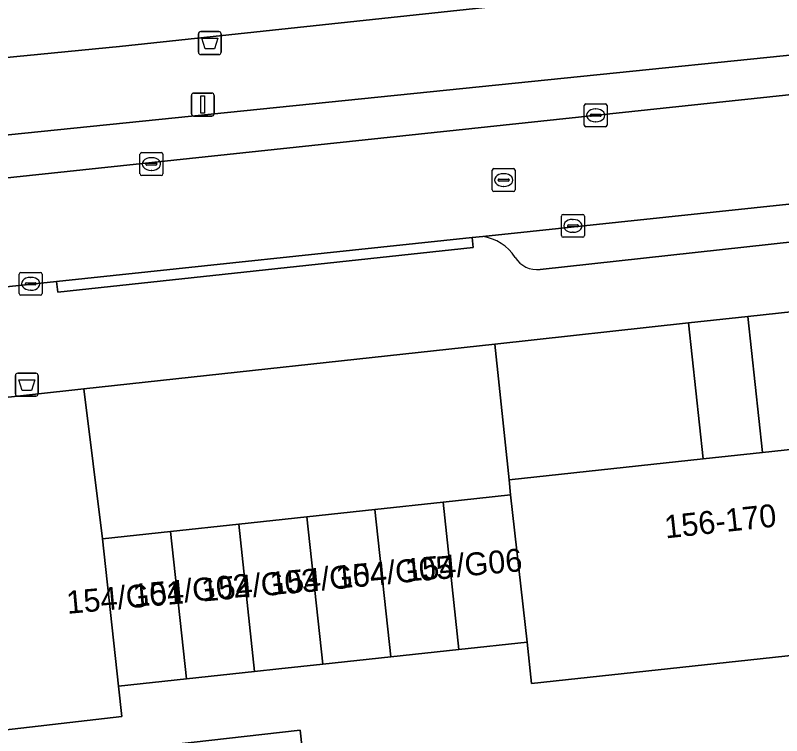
# Model space of a CAD drawing. Extents: x 160023 to 161302, y 384750 to 385707.
# Drawn here: x 161169.3 to 161202.79, y 385215.39 to 385246.85 of the extents above; entities that cross this region are included whole.
import ezdxf

# ---------------------------------------------------------------- set-up
doc = ezdxf.new("R2010")
doc.units = 0
for name, color, linetype in [('IMGEO_Afvalbak', 7, 'Continuous'), ('IMGEO_Erf', 7, 'Continuous'), ('IMGEO_Groenvoorziening', 7, 'Continuous'), ('IMGEO_Kolk', 7, 'Continuous'), ('IMGEO_Lichtmast', 7, 'Continuous'), ('IMGEO_Pand', 7, 'Continuous'), ('IMGEO_Pand_nummerreeks', 7, 'Continuous'), ('IMGEO_Parkeervlak_open', 7, 'Continuous'), ('IMGEO_Rijbaan_lokaal_open', 7, 'Continuous'), ('IMGEO_Rioolput', 7, 'Continuous'), ('IMGEO_Voetpad_open', 7, 'Continuous')]:
    doc.layers.add(name, color=color, linetype=linetype)

msp = doc.modelspace()

# ---------------------------------------------------------------- linework, layer by layer
at = {"layer": 'IMGEO_Afvalbak'}
for p, q in [((161177.302, 385245.238), (161177.302, 385246.038)), ((161177.302, 385246.038), (161177.302, 385245.238)), ((161177.402, 385246.138), (161178.192, 385246.138)), ((161178.192, 385246.138), (161177.402, 385246.138)), ((161178.292, 385246.038), (161178.292, 385245.238)), ((161178.292, 385245.238), (161178.292, 385246.038)), ((161178.192, 385245.138), (161177.402, 385245.138)), ((161177.402, 385245.138), (161178.192, 385245.138)), ((161169.306, 385230.321), (161169.306, 385231.121)), ((161169.306, 385231.121), (161169.306, 385230.321)), ((161169.406, 385231.221), (161170.196, 385231.221)), ((161170.196, 385231.221), (161169.406, 385231.221)), ((161170.296, 385231.121), (161170.296, 385230.321)), ((161170.296, 385230.321), (161170.296, 385231.121)), ((161170.196, 385230.221), (161169.406, 385230.221)), ((161169.406, 385230.221), (161170.196, 385230.221))]:
    msp.add_line(p, q, dxfattribs=at)
for points in [[(161177.445, 385245.852), (161178.149, 385245.852), (161178, 385245.382), (161177.594, 385245.382), (161177.445, 385245.852)], [(161169.449, 385230.935), (161170.153, 385230.935), (161170.004, 385230.465), (161169.598, 385230.465), (161169.449, 385230.935)]]:
    msp.add_lwpolyline(points, dxfattribs=at)
for centre, start, end in [((161177.402, 385246.038), 90, 180), ((161177.402, 385246.038), 90, 180), ((161178.192, 385246.038), 0, 90), ((161178.192, 385246.038), 360, 90), ((161177.402, 385245.238), 180, 270), ((161177.402, 385245.238), 180, 270), ((161178.192, 385245.238), 270, 0), ((161178.192, 385245.238), 270, 0), ((161169.406, 385231.121), 90, 180), ((161169.406, 385231.121), 90, 180), ((161170.196, 385231.121), 0, 90), ((161170.196, 385231.121), 360, 90), ((161169.406, 385230.321), 180, 270), ((161169.406, 385230.321), 180, 270), ((161170.196, 385230.321), 270, 0), ((161170.196, 385230.321), 270, 0)]:
    msp.add_arc(centre, 0.1, start, end, dxfattribs=at)
at = {"layer": 'IMGEO_Erf'}
msp.add_lwpolyline([(160957.346, 385260.377), (160977.981, 385257.138), (160991.677, 385255.173), (161000, 385253.978), (161003.341, 385253.585), (161035.09, 385249.85), (161050.341, 385248.377), (161077.816, 385246.068), (161100.512, 385244.452), (161106.83, 385244.035), (161131, 385243.106), (161138.263, 385243.013), (161144.549, 385243.128), (161150.833, 385243.243), (161173.849, 385245.484), (161214.521, 385249.845), (161214.505, 385250), (161208.456, 385306.59)], dxfattribs=at)
at = {"layer": 'IMGEO_Groenvoorziening'}
for points in [[(161213.086, 385234.985), (161201.309, 385233.7), (161201.95, 385227.761), (161211.002, 385228.738), (161211.963, 385219.842), (161191.858, 385217.671), (161191.663, 385219.477), (161188.686, 385219.156), (161185.71, 385218.834), (161182.733, 385218.513), (161180.818, 385218.306), (161179.756, 385218.192), (161176.78, 385217.87), (161173.803, 385217.549), (161173.959, 385216.23), (161167.26, 385215.452)], [(161167.411, 385213.995), (161172.22, 385214.554), (161181.752, 385215.628), (161182.727, 385206.703), (161188.883, 385207.328), (161188.487, 385210.578), (161189.491, 385210.675), (161218.529, 385213.807), (161216.551, 385232.195)], [(161173.108, 385223.99), (161172.291, 385230.534), (161167.922, 385230.057)], [(161165.986, 385227.731), (161167.26, 385215.452), (161173.959, 385216.23), (161173.803, 385217.549), (161173.108, 385223.99)]]:
    msp.add_lwpolyline(points, dxfattribs=at)
msp.add_lwpolyline([(161198.708, 385233.416), (161190.251, 385232.493), (161190.872, 385226.565), (161199.349, 385227.48)], close=True, dxfattribs=at)
at = {"layer": 'IMGEO_Kolk'}
for p, q in [((161194.159, 385242.059), (161194.159, 385242.911)), ((161194.234, 385242.985), (161195.086, 385242.985)), ((161194.647, 385242.765), (161194.672, 385242.765)), ((161195.16, 385242.911), (161195.16, 385242.059)), ((161194.418, 385242.479), (161194.418, 385242.491)), ((161194.856, 385242.442), (161194.458, 385242.442)), ((161194.461, 385242.528), (161194.859, 385242.528)), ((161194.902, 385242.491), (161194.902, 385242.479)), ((161194.67, 385242.205), (161194.645, 385242.205)), ((161195.086, 385241.985), (161194.234, 385241.985)), ((161174.748, 385239.929), (161174.748, 385240.781)), ((161174.823, 385240.855), (161175.675, 385240.855)), ((161175.749, 385240.781), (161175.749, 385239.929)), ((161175.007, 385240.349), (161175.007, 385240.361)), ((161175.05, 385240.398), (161175.448, 385240.398)), ((161175.236, 385240.635), (161175.261, 385240.635)), ((161175.491, 385240.361), (161175.491, 385240.349)), ((161175.445, 385240.312), (161175.047, 385240.312)), ((161175.259, 385240.075), (161175.234, 385240.075)), ((161175.675, 385239.855), (161174.823, 385239.855)), ((161193.163, 385237.231), (161193.163, 385238.083)), ((161193.238, 385238.157), (161194.09, 385238.157)), ((161194.164, 385238.083), (161194.164, 385237.231)), ((161193.422, 385237.651), (161193.422, 385237.663)), ((161193.465, 385237.7), (161193.863, 385237.7)), ((161193.651, 385237.937), (161193.676, 385237.937)), ((161193.906, 385237.663), (161193.906, 385237.651)), ((161193.86, 385237.614), (161193.462, 385237.614)), ((161193.674, 385237.377), (161193.649, 385237.377)), ((161194.09, 385237.157), (161193.238, 385237.157)), ((161169.546, 385235.626), (161170.398, 385235.626)), ((161169.471, 385234.7), (161169.471, 385235.552)), ((161169.959, 385235.406), (161169.984, 385235.406)), ((161170.472, 385235.552), (161170.472, 385234.7)), ((161169.73, 385235.12), (161169.73, 385235.132)), ((161170.168, 385235.083), (161169.77, 385235.083)), ((161169.773, 385235.169), (161170.171, 385235.169)), ((161170.214, 385235.132), (161170.214, 385235.12)), ((161170.398, 385234.626), (161169.546, 385234.626)), ((161169.982, 385234.846), (161169.957, 385234.846))]:
    msp.add_line(p, q, dxfattribs=at)
for points in [[(161194.159, 385242.059), (161194.159, 385242.911)], [(161194.234, 385242.985), (161195.086, 385242.985)], [(161195.16, 385242.911), (161195.16, 385242.059)], [(161195.086, 385241.985), (161194.234, 385241.985)], [(161174.748, 385239.929), (161174.748, 385240.781)], [(161174.823, 385240.855), (161175.675, 385240.855)], [(161175.749, 385240.781), (161175.749, 385239.929)], [(161175.675, 385239.855), (161174.823, 385239.855)], [(161193.163, 385237.231), (161193.163, 385238.083)], [(161193.238, 385238.157), (161194.09, 385238.157)], [(161194.164, 385238.083), (161194.164, 385237.231)], [(161194.09, 385237.157), (161193.238, 385237.157)], [(161169.546, 385235.626), (161170.398, 385235.626)], [(161169.471, 385234.7), (161169.471, 385235.552)], [(161170.472, 385235.552), (161170.472, 385234.7)], [(161170.398, 385234.626), (161169.546, 385234.626)]]:
    msp.add_lwpolyline(points, dxfattribs=at)
for centre, radius, start, end in [((161194.236, 385242.909), 0.0765, 91.552, 178.448), ((161194.236, 385242.909), 0.0765, 91.552, 178.448), ((161195.084, 385242.909), 0.0765, 1.552, 88.448), ((161195.084, 385242.909), 0.0765, 1.552, 88.448), ((161194.458, 385242.488), 0.0403, 85.8775, 175.7526), ((161194.455, 385242.478), 0.0366, 178.938, 274.7102), ((161194.859, 385242.485), 0.043, 264.8664, 352.4533), ((161194.863, 385242.49), 0.0386, 1.7309, 96.639), ((161194.236, 385242.061), 0.0765, 181.552, 268.448), ((161194.236, 385242.061), 0.0765, 181.552, 268.448), ((161195.084, 385242.061), 0.0765, 271.552, 358.448), ((161195.084, 385242.061), 0.0765, 271.552, 358.448), ((161174.825, 385240.779), 0.0765, 91.552, 178.448), ((161174.825, 385240.779), 0.0765, 91.552, 178.448), ((161175.673, 385240.779), 0.0765, 1.552, 88.448), ((161175.673, 385240.779), 0.0765, 1.552, 88.448), ((161175.047, 385240.358), 0.0403, 85.8775, 175.7526), ((161175.044, 385240.348), 0.0366, 178.938, 274.7102), ((161175.448, 385240.355), 0.043, 264.8664, 352.4533), ((161175.452, 385240.36), 0.0386, 1.7309, 96.639), ((161174.825, 385239.931), 0.0765, 181.552, 268.448), ((161174.825, 385239.931), 0.0765, 181.552, 268.448), ((161175.673, 385239.931), 0.0765, 271.552, 358.448), ((161175.673, 385239.931), 0.0765, 271.552, 358.448), ((161193.24, 385238.081), 0.0765, 91.552, 178.448), ((161193.24, 385238.081), 0.0765, 91.552, 178.448), ((161194.088, 385238.081), 0.0765, 1.552, 88.448), ((161194.088, 385238.081), 0.0765, 1.552, 88.448), ((161193.462, 385237.66), 0.0403, 85.8775, 175.7526), ((161193.459, 385237.65), 0.0366, 178.938, 274.7102), ((161193.863, 385237.657), 0.043, 264.8664, 352.4533), ((161193.867, 385237.662), 0.0386, 1.7309, 96.639), ((161193.24, 385237.233), 0.0765, 181.552, 268.448), ((161193.24, 385237.233), 0.0765, 181.552, 268.448), ((161194.088, 385237.233), 0.0765, 271.552, 358.448), ((161194.088, 385237.233), 0.0765, 271.552, 358.448), ((161169.548, 385235.55), 0.0765, 91.552, 178.448), ((161169.548, 385235.55), 0.0765, 91.552, 178.448), ((161170.396, 385235.55), 0.0765, 1.552, 88.448), ((161170.396, 385235.55), 0.0765, 1.552, 88.448), ((161169.77, 385235.129), 0.0403, 85.8775, 175.7526), ((161169.767, 385235.119), 0.0366, 178.938, 274.7102), ((161170.171, 385235.126), 0.043, 264.8664, 352.4533), ((161170.175, 385235.131), 0.0386, 1.7309, 96.639), ((161169.548, 385234.702), 0.0765, 181.552, 268.448), ((161169.548, 385234.702), 0.0765, 181.552, 268.448), ((161170.396, 385234.702), 0.0765, 271.552, 358.448), ((161170.396, 385234.702), 0.0765, 271.552, 358.448)]:
    msp.add_arc(centre, radius, start, end, dxfattribs=at)
for centre, major_axis, ratio, start_param, end_param in [((161194.646, 385242.485), (-0.387, 0.002), 0.722429, 4.712389, 7.853982), ((161194.671, 385242.485), (-0.39, 0.002), 0.717154, 1.570796, 4.712389), ((161175.235, 385240.355), (-0.387, 0.002), 0.722429, 4.712389, 7.853982), ((161175.26, 385240.355), (-0.39, 0.002), 0.717154, 1.570796, 4.712389), ((161193.65, 385237.657), (-0.387, 0.002), 0.722429, 4.712389, 7.853982), ((161193.675, 385237.657), (-0.39, 0.002), 0.717154, 1.570796, 4.712389), ((161169.958, 385235.126), (-0.387, 0.002), 0.722429, 4.712389, 7.853982), ((161169.983, 385235.126), (-0.39, 0.002), 0.717154, 1.570796, 4.712389)]:
    msp.add_ellipse(centre, major_axis=major_axis, ratio=ratio, start_param=start_param, end_param=end_param, dxfattribs=at)
at = {"layer": 'IMGEO_Lichtmast'}
for p, q in [((161176.992, 385242.554), (161176.992, 385243.354)), ((161176.992, 385243.354), (161176.992, 385242.554)), ((161177.092, 385243.454), (161177.882, 385243.454)), ((161177.882, 385243.454), (161177.092, 385243.454)), ((161177.982, 385243.354), (161177.982, 385242.554)), ((161177.982, 385242.554), (161177.982, 385243.354)), ((161177.882, 385242.454), (161177.092, 385242.454)), ((161177.092, 385242.454), (161177.882, 385242.454))]:
    msp.add_line(p, q, dxfattribs=at)
msp.add_lwpolyline([(161177.412, 385243.329), (161177.562, 385243.329), (161177.562, 385242.579), (161177.412, 385242.579), (161177.412, 385243.329)], dxfattribs=at)
for centre, start, end in [((161177.092, 385243.354), 90, 180), ((161177.092, 385243.354), 90, 180), ((161177.882, 385243.354), 0, 90), ((161177.882, 385243.354), 360, 90), ((161177.092, 385242.554), 180, 270), ((161177.092, 385242.554), 180, 270), ((161177.882, 385242.554), 270, 0), ((161177.882, 385242.554), 270, 0)]:
    msp.add_arc(centre, 0.1, start, end, dxfattribs=at)
at = {"layer": 'IMGEO_Pand'}
for points in [[(161211.002, 385228.738), (161201.95, 385227.761), (161199.349, 385227.48), (161190.872, 385226.565), (161190.942, 385225.916), (161191.663, 385219.477), (161191.858, 385217.671), (161211.963, 385219.842)], [(161190.942, 385225.916), (161187.991, 385225.597), (161188.686, 385219.156), (161191.663, 385219.477)], [(161185.71, 385218.834), (161188.686, 385219.156), (161187.991, 385225.597), (161185.014, 385225.276)], [(161185.014, 385225.276), (161182.038, 385224.954), (161182.733, 385218.513), (161185.71, 385218.834)], [(161180.818, 385218.306), (161182.733, 385218.513), (161182.038, 385224.954), (161179.061, 385224.633), (161179.756, 385218.192)], [(161176.78, 385217.87), (161179.756, 385218.192), (161179.061, 385224.633), (161176.084, 385224.311)], [(161173.803, 385217.549), (161176.78, 385217.87), (161176.084, 385224.311), (161173.108, 385223.99)]]:
    msp.add_lwpolyline(points, close=True, dxfattribs=at)
at = {"layer": 'IMGEO_Parkeervlak_open'}
for points in [[(161209.567, 385245.77), (161166.698, 385241.403), (161166.894, 385239.539), (161212.277, 385244.361)], [(161211.653, 385239.505), (161189.721, 385237.192)], [(161192.234, 385235.751), (161209.102, 385237.6)]]:
    msp.add_lwpolyline(points, dxfattribs=at)
for centre, radius, start, end in [((161189.412, 385235.148), 2.068, 33.2412, 81.3945), ((161192.101, 385236.87), 1.126, 211.5004, 276.7618)]:
    msp.add_arc(centre, radius, start, end, dxfattribs=at)
at = {"layer": 'IMGEO_Rijbaan_lokaal_open'}
msp.add_lwpolyline([(161213.801, 385244.524), (161212.277, 385244.361), (161166.894, 385239.539), (161167.391, 385234.836), (161171.102, 385235.228), (161189.264, 385237.144), (161189.721, 385237.192), (161211.653, 385239.505), (161213.573, 385239.708)], dxfattribs=at)
at = {"layer": 'IMGEO_Rioolput'}
for p, q in [((161190.139, 385239.23), (161190.139, 385240.082)), ((161190.214, 385240.156), (161191.066, 385240.156)), ((161191.14, 385240.082), (161191.14, 385239.23)), ((161190.398, 385239.65), (161190.398, 385239.662)), ((161190.441, 385239.699), (161190.839, 385239.699)), ((161190.627, 385239.936), (161190.652, 385239.936)), ((161190.882, 385239.662), (161190.882, 385239.65)), ((161190.836, 385239.613), (161190.438, 385239.613)), ((161190.65, 385239.376), (161190.625, 385239.376)), ((161191.066, 385239.156), (161190.214, 385239.156))]:
    msp.add_line(p, q, dxfattribs=at)
for points in [[(161190.139, 385239.23), (161190.139, 385240.082)], [(161190.214, 385240.156), (161191.066, 385240.156)], [(161191.14, 385240.082), (161191.14, 385239.23)], [(161191.066, 385239.156), (161190.214, 385239.156)]]:
    msp.add_lwpolyline(points, dxfattribs=at)
for centre, radius, start, end in [((161190.216, 385240.08), 0.0765, 91.552, 178.448), ((161190.216, 385240.08), 0.0765, 91.552, 178.448), ((161191.064, 385240.08), 0.0765, 1.552, 88.448), ((161191.064, 385240.08), 0.0765, 1.552, 88.448), ((161190.438, 385239.659), 0.0403, 85.8775, 175.7526), ((161190.435, 385239.649), 0.0366, 178.938, 274.7102), ((161190.839, 385239.656), 0.043, 264.8664, 352.4533), ((161190.843, 385239.661), 0.0386, 1.7309, 96.639), ((161190.216, 385239.232), 0.0765, 181.552, 268.448), ((161190.216, 385239.232), 0.0765, 181.552, 268.448), ((161191.064, 385239.232), 0.0765, 271.552, 358.448), ((161191.064, 385239.232), 0.0765, 271.552, 358.448)]:
    msp.add_arc(centre, radius, start, end, dxfattribs=at)
for centre, major_axis, ratio, start_param, end_param in [((161190.626, 385239.656), (-0.387, 0.002), 0.722429, 4.712389, 7.853982), ((161190.651, 385239.656), (-0.39, 0.002), 0.717154, 1.570796, 4.712389)]:
    msp.add_ellipse(centre, major_axis=major_axis, ratio=ratio, start_param=start_param, end_param=end_param, dxfattribs=at)
at = {"layer": 'IMGEO_Voetpad_open'}
for points in [[(161214.521, 385249.845), (161173.849, 385245.484), (161150.833, 385243.243), (161144.549, 385243.128), (161144.528, 385237.601)], [(161147.212, 385239.445), (161148.728, 385239.572), (161163.204, 385241.047), (161166.698, 385241.403), (161209.567, 385245.77)], [(161209.102, 385237.6), (161192.234, 385235.751)], [(161189.721, 385237.192), (161189.264, 385237.144), (161189.31, 385236.708), (161171.151, 385234.755), (161171.102, 385235.228), (161167.391, 385234.836), (161165.512, 385234.638)], [(161198.708, 385233.416), (161201.309, 385233.7), (161213.086, 385234.985)], [(161160.218, 385228.728), (161167.881, 385230.054), (161167.922, 385230.057), (161172.291, 385230.534), (161190.251, 385232.493), (161198.708, 385233.416)], [(161193.762, 385165.084), (161193.469, 385167.753), (161190.006, 385167.374), (161187.048, 385167.05), (161185.157, 385184.364), (161188.12, 385184.687), (161191.566, 385185.066), (161191.292, 385187.555), (161187.848, 385187.176), (161184.896, 385186.853), (161183.001, 385204.2), (161189.205, 385204.687), (161188.883, 385207.328), (161182.727, 385206.703), (161181.752, 385215.628), (161172.22, 385214.554), (161178.77, 385154.604)]]:
    msp.add_lwpolyline(points, dxfattribs=at)
for points in [[(161189.264, 385237.144), (161171.102, 385235.228), (161171.151, 385234.755), (161189.31, 385236.708)], [(161201.309, 385233.7), (161198.708, 385233.416), (161199.349, 385227.48), (161201.95, 385227.761)], [(161176.084, 385224.311), (161179.061, 385224.633), (161182.038, 385224.954), (161185.014, 385225.276), (161187.991, 385225.597), (161190.942, 385225.916), (161190.872, 385226.565), (161190.251, 385232.493), (161172.291, 385230.534), (161173.108, 385223.99)]]:
    msp.add_lwpolyline(points, close=True, dxfattribs=at)
for centre, radius, start, end in [((161189.412, 385235.148), 2.068, 33.2412, 81.3945), ((161192.101, 385236.87), 1.126, 211.5004, 276.7618)]:
    msp.add_arc(centre, radius, start, end, dxfattribs=at)

# ---------------------------------------------------------------- texts
at = {"layer": 'IMGEO_Pand_nummerreeks'}
for s, rotation, p in [('156-170', 6.1593, (161197.716, 385224.004)), ('154/G06', 5.1556, (161186.379, 385222.12)), ('154/G05', 5.1556, (161183.349, 385221.813)), ('154/G04', 5.1556, (161180.469, 385221.534)), ('154/G03', 5.1556, (161177.479, 385221.247)), ('154/G02', 5.1556, (161174.482, 385221.016)), ('154/G01', 5.1556, (161171.579, 385220.71))]:
    msp.add_text(s, height=1, rotation=rotation, dxfattribs=at).set_placement(p)

doc.saveas('drawing.dxf')
